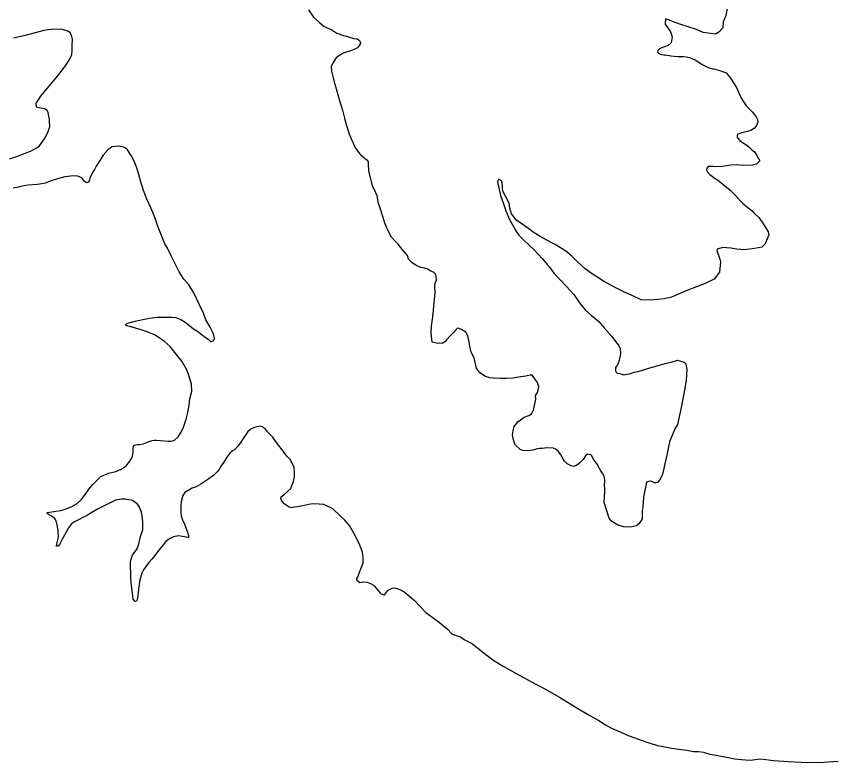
# Model space of a CAD drawing. Extents: x 31699 to 244310, y -8841 to 11474.
# Drawn here: x 146015.9 to 146349.6, y 2530.6 to 2834.8 of the extents above; entities that cross this region are included whole.
import ezdxf

# ---------------------------------------------------------------- set-up
doc = ezdxf.new("R2010")
doc.units = 0
doc.layers.add('R_Draft', color=7, linetype='Continuous')

msp = doc.modelspace()

# ---------------------------------------------------------------- linework, layer by layer
at = {"layer": 'R_Draft'}
for points in [[(146134.88, 2837.5), (146136.98, 2834.49), (146139.52, 2832.17), (146141.31, 2830.62), (146144.35, 2829.25), (146146.46, 2827.98), (146149.17, 2827), (146150.44, 2826.71), (146152, 2826.15), (146153.54, 2825.8), (146154.68, 2825.64), (146155.64, 2825), (146155.92, 2824.48), (146156.01, 2823.74), (146155.64, 2823), (146154.86, 2822.04), (146153.82, 2821.4), (146151.37, 2820.52), (146149.32, 2819.99), (146148.01, 2819.28), (146146.18, 2817.95), (146144.91, 2816.04), (146144.16, 2814.21), (146144.22, 2812.41), (146144.9, 2809.76), (146145.59, 2807.18), (146146.48, 2804.34), (146147.16, 2801.82), (146147.99, 2798.71), (146148.79, 2796.59), (146149.57, 2793.28), (146150.39, 2790.37), (146151.5, 2786.86), (146152.45, 2784.55), (146153.17, 2782.84), (146153.81, 2781.46), (146154.79, 2779.95), (146156.12, 2778.33), (146157.96, 2776.85), (146158.65, 2776.34), (146159.14, 2775.55), (146159.25, 2774.15), (146159.31, 2772.42), (146159.33, 2771.75), (146160.87, 2765.8)], [(146305.47, 2837.9), (146304.83, 2834.74), (146303.89, 2832.64), (146303.64, 2830.1), (146302.02, 2828.31), (146300.71, 2827.54), (146295.63, 2828.19), (146292.93, 2829.51), (146286.2, 2831.65), (146283.17, 2832.76), (146281.96, 2833.26), (146280.34, 2833.82), (146280.21, 2831.61), (146281.81, 2829.25), (146282.37, 2828.53), (146283.03, 2826.48), (146282.7, 2824), (146281.47, 2822.97), (146279.88, 2822.45), (146278.37, 2821.81), (146277.91, 2821.53), (146277.27, 2820.84), (146277.08, 2820.43), (146277.36, 2819.84), (146278.71, 2819.28), (146279.71, 2819.18), (146280.25, 2819.06), (146282.66, 2818.66), (146283.8, 2818.56), (146285.4, 2818.48), (146287.6, 2818.41), (146288.73, 2818.31), (146290.07, 2818.08), (146290.81, 2817.83), (146292.84, 2816.76), (146294.34, 2815.8), (146295.29, 2815.16), (146296.57, 2814.47), (146297.72, 2813.9), (146299.54, 2813.42), (146300, 2813.43), (146302.82, 2812.65), (146305.05, 2811.78), (146306.01, 2810.74), (146307.05, 2809.23), (146309.22, 2805.76), (146311.08, 2801.68), (146313.24, 2798.33), (146314.96, 2796.58), (146315.64, 2795.94), (146316.41, 2794.96), (146317.3, 2793.91), (146317.87, 2792.73), (146317.9, 2791.66), (146317.41, 2790.25), (146316.64, 2789.22), (146315.14, 2788.24), (146313.16, 2787.72), (146311.24, 2787.33), (146311.04, 2787.19), (146309.85, 2786.82), (146309.47, 2786.41), (146309.56, 2785.34), (146309.77, 2785.15), (146310.6, 2784.24), (146311.28, 2783.59), (146313.45, 2782.32), (146314.27, 2781.67), (146315.57, 2780.44), (146316.53, 2779.54), (146317.43, 2778.3), (146317.57, 2778.1), (146318.63, 2776.13), (146318.58, 2775.73), (146317.41, 2774.49), (146315.76, 2774.17), (146312.23, 2774.07), (146309.1, 2774.24), (146306.97, 2774.18), (146302.59, 2773.45), (146299.72, 2773.57), (146298.26, 2773.59), (146297.66, 2773.57), (146297.21, 2772.89), (146296.97, 2772.15), (146297.53, 2771.17), (146298.35, 2770.39), (146300.06, 2769.1), (146302.17, 2767.56), (146304.55, 2765.77), (146306.67, 2763.96), (146308.87, 2761.82), (146310.87, 2759.48), (146311.76, 2758.7), (146314.08, 2756.77), (146315.45, 2755.6), (146316.47, 2754.63), (146318.39, 2752.75), (146319.23, 2751.64), (146319.5, 2751.25)], [(146013.07, 2776.7), (146016.31, 2777.87), (146018.81, 2778.75), (146021.58, 2779.91), (146024.21, 2781.2), (146025.32, 2782.03), (146027.3, 2784.9), (146028.62, 2787.48), (146029.48, 2789.85), (146029.41, 2791.98), (146029.32, 2792.91), (146029.08, 2794.11), (146028.76, 2795.64), (146028.34, 2796.49), (146027.25, 2797.06), (146025.1, 2797.46), (146024.15, 2797.83), (146023.86, 2798.62), (146023.9, 2799.49), (146024.29, 2799.97), (146025.82, 2802.22), (146029.03, 2806.2), (146032.77, 2810.52), (146035.91, 2814.63), (146037.37, 2816.88), (146038.5, 2819.32), (146038.58, 2820.86), (146038.65, 2822.87), (146038.7, 2825.54), (146038.31, 2827.2), (146037.82, 2828.05), (146036.79, 2828.82), (146034.71, 2829.42), (146031.03, 2829.64), (146027.04, 2829.11), (146019.95, 2827.15), (146014.72, 2825.91)], [(146080.27, 2662.02), (146081.83, 2663.4), (146082.97, 2665.24), (146083.91, 2667.34), (146085.07, 2670.59), (146085.66, 2673.28), (146086.23, 2676.23), (146086.48, 2678.85), (146087.32, 2681.95), (146087.16, 2684.81), (146086.18, 2688.32), (146085.31, 2690.63), (146083.32, 2694.24), (146080.47, 2697.83), (146078.53, 2700.17), (146076.05, 2702.36), (146073.6, 2704.02), (146071.89, 2705.1), (146068.72, 2706.27), (146066.35, 2707.19), (146064.8, 2707.61), (146063.19, 2708.03), (146062.85, 2708.08), (146062.04, 2708.33), (146061.31, 2708.44), (146060.63, 2708.75), (146060.28, 2709.14), (146061.27, 2709.7), (146064.24, 2710.6), (146067.36, 2711.17), (146070.08, 2711.79), (146073.27, 2712.22), (146076.35, 2712.12), (146077.74, 2712.23), (146079.15, 2712.21), (146080.82, 2712), (146082.85, 2711.19), (146084.62, 2710.18), (146086.33, 2708.83), (146088.05, 2707.42), (146089.68, 2706.47), (146091.74, 2704.8), (146093.24, 2703.71), (146094.13, 2703), (146094.95, 2702.3), (146095.29, 2702.24), (146096.08, 2702.46), (146096.34, 2702.74), (146096.52, 2703.41), (146096.19, 2705.34), (146094.84, 2708.1), (146093.01, 2711.05), (146092.05, 2713.83), (146090.33, 2717.51), (146088.26, 2721.85), (146086.21, 2725.26), (146084.07, 2727.66), (146082.24, 2730.61), (146080.17, 2734.75), (146078.96, 2737.12), (146077.46, 2740.35), (146076.4, 2742.11), (146074.67, 2746.2), (146073.42, 2749.57), (146072.48, 2752.08), (146071.68, 2754.12), (146070.74, 2756.43), (146069.01, 2760.32), (146067.7, 2763.81), (146066.44, 2767.78), (146065.61, 2770.69), (146064.87, 2773.07), (146063.78, 2775.71), (146062.57, 2778.08), (146061.16, 2780.37), (146060.14, 2781.21), (146059.46, 2781.45), (146057.31, 2781.92), (146054.85, 2781.57), (146053.21, 2780.52), (146051.22, 2778.25), (146049.82, 2776), (146048.42, 2773.75), (146047.66, 2772.33), (146046.9, 2771.1), (146045.84, 2768.79), (146045.6, 2768.05), (146045.41, 2767.64), (146045.22, 2767.17), (146044.5, 2766.88), (146043.54, 2767.58), (146042.56, 2769.02), (146040.94, 2769.71), (146039.13, 2769.85), (146035.54, 2769.33), (146032.56, 2768.5), (146030.05, 2767.69), (146027.61, 2766.81), (146026.28, 2766.5), (146024.28, 2766.3), (146020.62, 2766.05)], [(146319.5, 2751.25), (146320.69, 2749.42), (146322.16, 2746.99), (146322.4, 2745.8), (146321.72, 2744.11), (146320.91, 2742.08), (146319.55, 2740.7), (146316.64, 2740.15), (146312.66, 2739.63), (146309.45, 2739.94), (146306.91, 2740.26), (146305.24, 2740.48), (146303.64, 2740.57), (146301.39, 2739.9), (146301.21, 2739.36), (146301.87, 2737.38), (146302.51, 2735.8), (146302.75, 2734.67), (146302.27, 2730.45), (146300.22, 2727.65), (146296.54, 2725.94), (146292.92, 2724.5), (146288.77, 2722.91), (146285.95, 2721.69), (146282.79, 2720.26), (146279.88, 2719.71), (146277.09, 2719.42), (146273.97, 2719.06), (146270.36, 2719.29), (146267.05, 2720.93), (146263.88, 2722.24), (146259.76, 2724.25), (146255.09, 2726.79), (146250.06, 2730.04), (146247.54, 2731.84), (146244.32, 2734.88), (146242.26, 2736.89), (146240.14, 2738.83), (146235.32, 2741.76), (146234.24, 2742.33), (146232.01, 2743.53), (146229.23, 2745.12), (146226.79, 2746.58), (146224.67, 2748.19), (146221.95, 2750.04), (146219.64, 2751.71), (146217.63, 2754.25), (146216.96, 2756.64), (146216.63, 2758.7), (146215.08, 2761.52), (146214.23, 2763.3), (146213.93, 2764.56), (146213.89, 2765.96), (146213.64, 2767.49), (146212.95, 2768.2), (146212.35, 2768.45), (146212.28, 2768.38), (146211.92, 2767.24), (146212.3, 2765.45), (146213.14, 2761.8), (146214.17, 2758.83), (146215.26, 2755.52), (146216.77, 2752.03), (146218.39, 2749.07), (146219.3, 2747.36), (146220.55, 2745.66), (146222.68, 2743.45), (146224.81, 2741.51), (146226.72, 2739.77), (146230.23, 2735.93), (146232.1, 2733.65), (146233.14, 2732.41), (146234.87, 2730.06), (146237.69, 2727.14), (146239.96, 2724.67), (146242.93, 2721.35), (146245.36, 2718.02), (146247.64, 2715.22), (146250.17, 2712.89), (146253.11, 2710.44), (146255.18, 2707.96), (146256.49, 2706.66), (146258.49, 2704.32), (146260.36, 2701.77), (146261.12, 2700.73), (146261.84, 2699.21), (146261.96, 2697.21), (146261.67, 2695.87), (146261.21, 2693.52), (146260.44, 2692.36), (146259.93, 2691.68), (146259.9, 2690.27), (146260.19, 2689.68), (146260.66, 2689.36), (146261.73, 2689.19), (146263.21, 2688.7), (146265.6, 2689.11), (146267.51, 2689.7), (146269.24, 2690.08), (146271.42, 2690.68), (146273.99, 2691.56)], [(146020.62, 2766.05), (146018.9, 2765.66), (146016.71, 2765.19), (146014.58, 2764.72)], [(146222.76, 2671.35), (146224.61, 2672.08), (146225.72, 2672.71), (146226.73, 2674.68), (146227.01, 2676.42), (146227.25, 2677.36), (146227.54, 2678.77), (146227.43, 2680.17), (146227.69, 2680.58), (146228.19, 2681.46), (146228.5, 2682.41), (146228.72, 2683.95), (146228.5, 2684.54), (146228.14, 2685.53), (146227.37, 2686.58), (146227.16, 2687.04), (146226.05, 2688.47), (146225.25, 2688.58), (146223.46, 2688.13), (146220.41, 2687.64), (146218.29, 2687.31), (146215.57, 2687.1), (146213.1, 2687.22), (146210.3, 2687.28), (146208.76, 2687.43), (146207.02, 2687.98), (146204.71, 2689.51), (146203.32, 2691.34), (146202.39, 2695.59), (146201.12, 2697.95), (146200.65, 2700.41), (146200.33, 2702.07), (146199.86, 2704.53), (146198.95, 2706.03), (146197.19, 2707.18), (146196.31, 2707.56), (146195.57, 2707.67), (146194.92, 2707.05), (146194.02, 2705.96), (146192.6, 2704.51), (146191.25, 2703.07), (146190.41, 2702.11), (146190.02, 2701.83), (146189.29, 2701.48), (146188.43, 2701.52), (146187.63, 2701.49), (146185.28, 2701.96), (146184.84, 2705.69), (146185.02, 2708.49), (146185.51, 2712.31), (146185.76, 2715.19), (146186.48, 2722.16), (146186.33, 2725.02), (146186.68, 2726.5), (146187.06, 2727.38), (146186.8, 2729.51), (146185.77, 2730.48), (146184.69, 2730.98), (146183.33, 2731.68), (146182.19, 2732.11), (146180.65, 2732.47), (146178.69, 2733.21), (146176.92, 2734.43), (146175.68, 2735.79), (146175.17, 2737.25), (146173.31, 2739.53), (146171.37, 2741.94), (146170, 2743.3), (146168.76, 2744.73), (146167, 2747.95), (146165.92, 2750.53), (146165.17, 2753.24), (146164.08, 2756.55), (146163.42, 2758.46), (146162.92, 2761.65), (146161.72, 2764.09), (146160.87, 2765.8)], [(146273.99, 2691.56), (146276.89, 2692.38), (146278.74, 2692.9), (146280.73, 2693.43), (146282.58, 2693.88), (146285.22, 2694.63), (146287.91, 2693.77), (146288.59, 2693.19), (146289, 2690.87), (146288.72, 2686.65), (146288.05, 2682.43), (146286.73, 2675.38), (146285.27, 2668.46), (146284.31, 2666.96), (146282.01, 2661.35), (146280.91, 2655.91), (146279.97, 2651.81), (146279.2, 2648.58), (146278.9, 2647.44), (146278.58, 2646.9), (146277.88, 2645.74), (146277.11, 2644.78), (146276.58, 2644.63), (146275.85, 2644.61), (146275.31, 2644.93), (146274.7, 2645.18), (146274.16, 2645.36), (146273.37, 2645.21), (146272.65, 2644.85), (146272.29, 2643.44), (146272.06, 2642.23), (146271.59, 2640.08), (146271.36, 2638.74), (146271.23, 2636.47), (146271.14, 2635.19), (146271.03, 2634.39), (146270.86, 2633.38), (146270.83, 2631.91), (146270.84, 2631.85), (146270.76, 2629.78), (146270.7, 2629.64), (146270.19, 2628.89), (146269.42, 2627.87), (146268.45, 2627.1), (146266.06, 2626.57), (146263.39, 2626.75), (146261.51, 2627.23), (146260.57, 2627.6), (146258.33, 2629.01), (146257.29, 2630.45), (146256.76, 2632.37), (146255.81, 2635.21), (146255.81, 2635.48), (146255.31, 2636.53), (146255.44, 2638.94), (146255.58, 2640.81), (146255.67, 2642.35), (146255.43, 2643.74), (146255.58, 2645.22), (146255.63, 2645.75), (146255.32, 2647.35), (146254.76, 2648.26), (146254.05, 2649.58), (146253.49, 2650.5), (146252.44, 2652.2), (146251.05, 2654.3), (146250.14, 2655.74), (146249.8, 2655.99), (146249.06, 2656.24), (146248.53, 2656.29), (146247.68, 2655.67), (146246.72, 2654.17), (146245.5, 2652.86), (146244.59, 2652.1), (146243.87, 2651.68), (146243.01, 2651.32), (146241.94, 2651.49), (146240.25, 2652.31), (146239.15, 2653.48), (146238.24, 2655.05), (146237.6, 2656.3), (146236.63, 2657.48), (146235.48, 2658.31), (146234.8, 2658.62), (146234.66, 2658.75), (146231.8, 2658.87), (146230.2, 2658.69), (146228.94, 2658.58), (146228.08, 2658.43), (146226.82, 2658.12), (146226.09, 2657.97), (146224.37, 2657.71), (146222.17, 2657.85), (146221.16, 2658.15), (146219.1, 2660.1), (146218.37, 2662.21), (146218.05, 2664.2), (146218.2, 2665.88), (146218.61, 2667.56), (146220.35, 2669.61), (146222.76, 2671.35)], [(146164.43, 2599.33), (146161.74, 2602.63), (146160.25, 2603.45), (146158.9, 2603.94), (146157.36, 2604.09), (146156.43, 2604), (146155.76, 2603.84), (146154.53, 2604.8), (146154.51, 2605.47), (146154.95, 2606.15), (146155.69, 2608.18), (146156.43, 2610.27), (146157.11, 2612.03), (146157.17, 2614.17), (146156.83, 2616.37), (146155.46, 2619.86), (146153.53, 2623.87), (146151.62, 2627.22), (146149.68, 2629.36), (146147.61, 2631.3), (146144.79, 2634.02), (146141.06, 2635.77), (146139.19, 2635.97), (146136.91, 2636.1), (146134.85, 2635.84), (146133.26, 2635.45), (146131.6, 2635.06), (146130.28, 2634.82), (146129.21, 2634.65), (146127.88, 2634.48), (146127.01, 2634.72), (146126.25, 2635.29), (146124.96, 2636.12), (146123.92, 2637.36), (146123.55, 2638.35), (146123.8, 2638.89), (146124.78, 2639.79), (146127.64, 2642.29), (146128.01, 2643.17), (146128.81, 2645.13), (146129.16, 2647.01), (146129.23, 2648.88), (146129.03, 2651.01), (146127.39, 2654.1), (146126.08, 2655.46), (146124.13, 2658.14), (146122.67, 2659.96), (146121.62, 2661.47), (146120.22, 2663.36), (146118.22, 2665.43), (146117.46, 2666.34), (146116.02, 2667.43), (146115.15, 2667.67), (146113.88, 2667.5), (146112.82, 2667.2), (146111.44, 2666.55), (146110.2, 2665.58), (146109.44, 2664.42), (146108.23, 2662.64), (146107.02, 2660.8), (146106.12, 2659.57), (146104.77, 2658.12), (146103.72, 2657.49), (146102.87, 2656.66), (146101.59, 2655.15), (146100.32, 2653.1), (146099.36, 2651.54), (146098.6, 2650.31), (146097.77, 2649.21), (146096.28, 2647.7), (146094.32, 2646.23), (146091.05, 2644.06), (146089.15, 2643.06), (146087.43, 2642.47), (146084.48, 2640.71), (146083.66, 2639.41), (146082.93, 2636.92), (146082.91, 2635.58), (146082.88, 2634.31), (146082.87, 2632.51), (146082.98, 2631.18), (146083.5, 2629.59), (146084.29, 2627.74), (146084.87, 2626.29), (146085.53, 2624.51), (146085.75, 2623.85), (146085.97, 2623.32), (146085.99, 2622.52), (146085.94, 2622.19), (146085.8, 2622.31), (146083.58, 2622.78), (146081.91, 2622.99), (146079.91, 2622.66), (146078.73, 2622.09), (146077.42, 2621.31), (146076.57, 2620.62), (146075.23, 2618.77), (146073.75, 2616.99), (146072.73, 2615.48), (146071.12, 2613.63), (146069.76, 2612.18)], [(146069.76, 2612.18), (146067.59, 2609.11), (146066.96, 2607.75), (146066.42, 2605.86), (146066.07, 2604.38), (146065.84, 2603.04), (146065.56, 2601.36), (146065.48, 2599.69), (146065.38, 2598.62), (146065.27, 2597.88), (146065.04, 2596.87), (146064.79, 2596.39), (146064.25, 2596.31), (146064.05, 2596.37), (146063.49, 2597.15), (146063.21, 2599.68), (146062.78, 2602.74), (146062.55, 2605.67), (146062.49, 2607.81), (146062.4, 2610.48), (146062.4, 2612.75), (146063.19, 2615.18), (146065.11, 2617.78), (146065.78, 2619.8), (146066.49, 2622.7), (146067.33, 2625.6), (146067.39, 2628.14), (146067.24, 2630.54), (146066.84, 2632.66), (146066.04, 2634.71), (146065.2, 2635.95), (146063.22, 2637.36), (146060.26, 2638), (146058.73, 2638.02), (146056.27, 2637.6), (146053.24, 2636.1), (146051.87, 2635.33), (146048.91, 2633.83), (146046.29, 2632.34), (146044.65, 2631.35), (146043.2, 2630.64), (146041.17, 2629.51), (146040.9, 2629.43), (146039.59, 2628.79), (146038.35, 2627.88), (146037.13, 2626.24), (146035.49, 2623.25), (146034.29, 2621.14), (146033.72, 2619.98), (146033.41, 2619.44), (146032.83, 2618.75), (146032.22, 2618.8), (146032.33, 2619.81), (146032.98, 2622.5), (146032.83, 2624.9), (146032.64, 2626.83), (146032.25, 2628.55), (146031.82, 2629.61), (146031.33, 2630.19), (146030.17, 2631.09), (146029.56, 2631.34), (146028.74, 2631.85), (146028.26, 2632.37), (146028.52, 2632.58), (146031.97, 2633.02), (146033.9, 2633.35), (146035.69, 2633.87), (146037.54, 2634.53), (146038.46, 2634.96), (146040.62, 2636.24), (146042.24, 2637.69), (146044.04, 2639.95), (146045.38, 2642), (146046.99, 2643.99), (146048.34, 2645.37), (146050.22, 2647.16), (146053.45, 2648.53), (146056.43, 2649.3), (146058.54, 2650.17), (146060.57, 2651.5), (146062.11, 2653.42), (146063.12, 2655.39), (146063.46, 2657.2), (146063.44, 2658), (146063.42, 2658.61), (146063.59, 2659.41), (146063.97, 2659.96), (146065.04, 2660.19), (146066.17, 2660.23), (146067.63, 2660.54), (146068.81, 2661.05), (146070, 2661.49), (146071.19, 2661.93), (146072.12, 2662.02), (146072.92, 2662.05), (146074.53, 2661.83), (146076.14, 2661.75), (146077.68, 2661.6), (146078.75, 2661.63), (146079.94, 2661.87), (146080.27, 2662.02)], [(146164.43, 2599.33), (146165.57, 2598.96), (146165.9, 2598.97), (146166.6, 2600.06), (146167.38, 2600.89), (146169.02, 2601.74), (146170.01, 2601.77), (146172.1, 2601.16), (146173.86, 2600.14), (146176.86, 2597.7), (146177.96, 2596.73), (146180.36, 2594.26), (146182.63, 2591.79), (146185.63, 2589.61), (146188.22, 2587.68), (146191.57, 2584.91), (146193.15, 2583.22), (146193.56, 2582.97), (146194.7, 2582.47), (146196.72, 2581.79), (146198.62, 2580.65), (146201.67, 2579), (146206.65, 2575.07), (146210.4, 2572.18), (146214.13, 2569.82), (146219.82, 2566.72), (146225.77, 2563.55), (146230.92, 2560.77), (146237.08, 2557.28), (146244.55, 2552.63), (146249.5, 2549.83), (146253.16, 2547.67), (146255.94, 2546.02), (146258.38, 2544.55), (146261.82, 2543.12), (146265.06, 2541.68), (146267.82, 2540.63), (146272.74, 2538.84), (146277.04, 2537.56), (146279.38, 2537.1), (146282.8, 2536.46), (146285.61, 2536.08), (146289.02, 2535.58), (146291.77, 2535.13), (146293.83, 2535.05), (146295.77, 2534.78), (146298.4, 2533.99), (146300, 2533.7), (146300.94, 2533.53), (146302.88, 2533.18), (146305.36, 2532.72), (146307.24, 2532.31), (146308.64, 2532.15), (146311.18, 2531.76), (146314.79, 2531.6), (146319.03, 2532.12), (146324.45, 2531.48), (146330.26, 2531.05), (146335.66, 2530.75), (146338.2, 2530.55), (146344.79, 2530.75), (146350.7, 2531.19)]]:
    msp.add_lwpolyline(points, dxfattribs=at)

doc.saveas('drawing.dxf')
